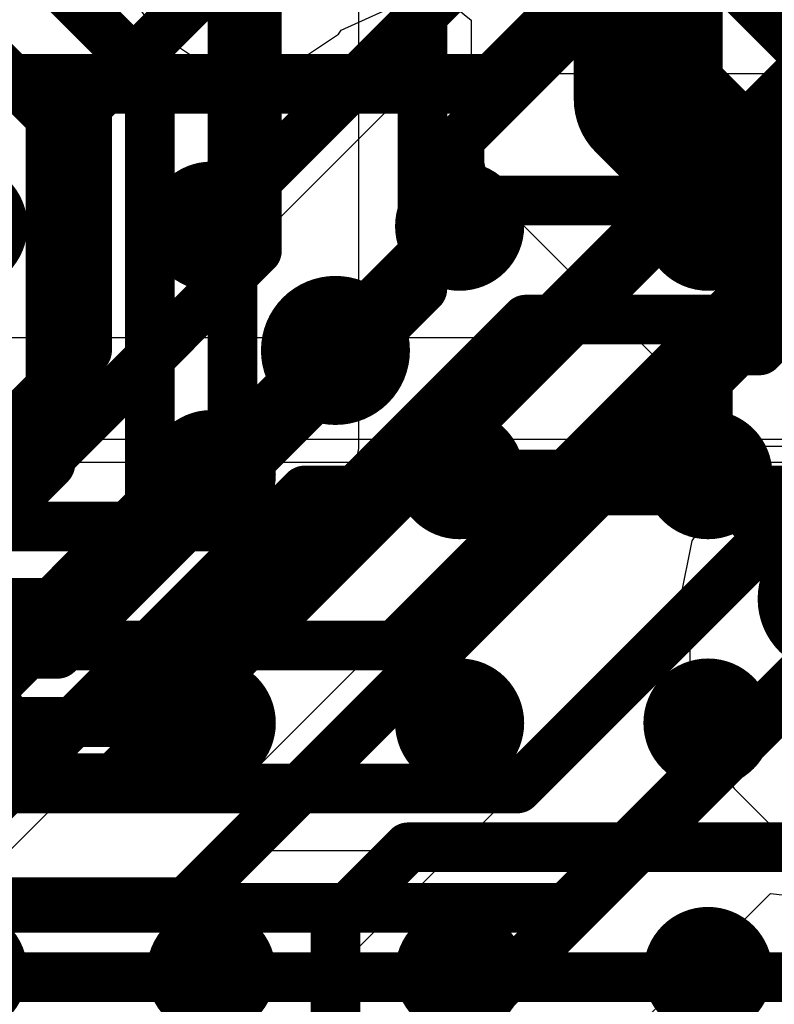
# Model space of a CAD drawing. Header units: millimetres. Extents: x -2 to 68, y -2 to 27.4.
# Tile 470 of 594: x 53.1 to 54.6, y 5.7 to 7.6. Entities that reach past the tile are written whole.
import ezdxf

# ---------------------------------------------------------------- set-up
doc = ezdxf.new("R2010")
doc.units = ezdxf.units.MM
for name, color, linetype in [('BottomLayer', 5, 'Continuous'), ('BottomPaste', 16, 'Continuous'), ('BottomSolder', 6, 'Continuous'), ('DrillGuide', 244, 'Continuous'), ('MidLayer2', 76, 'Continuous'), ('MidLayer3', 90, 'Continuous'), ('MidLayer4', 156, 'Continuous'), ('MidLayer5', 130, 'Continuous'), ('MidLayer6', 216, 'Continuous'), ('MidLayer7', 6, 'Continuous'), ('MidLayer8', 54, 'Continuous'), ('MultiLayer', 9, 'Continuous'), ('TopLayer', 1, 'Continuous'), ('ViaHoleLayer', 16, 'Continuous')]:
    doc.layers.add(name, color=color, linetype=linetype)

# ---------------------------------------------------------------- blocks, each defined once
blk = doc.blocks.new('BGA169C50P13X13_700X700X60_B_102')
at = {"layer": 'BottomLayer', "const_width": 0.0999998}
for points in [[(-2.54999998, -1.49999954, 1), (-2.45000018, -1.49999954, 1)], [(-2.04999844, -1.49999954, 1), (-1.94999864, -1.49999954, 1)], [(-1.54999944, -1.49999954, 1), (-1.44999964, -1.49999954, 1)], [(-2.54999998, -1.99999854, 1), (-2.45000018, -1.99999854, 1)], [(-2.04999844, -1.99999854, 1), (-1.94999864, -1.99999854, 1)], [(-1.54999944, -1.99999854, 1), (-1.44999964, -1.99999854, 1)], [(-2.54999998, -2.50000008, 1), (-2.45000018, -2.50000008, 1)], [(-2.04999844, -2.50000008, 1), (-1.94999864, -2.50000008, 1)], [(-1.54999944, -2.50000008, 1), (-1.44999964, -2.50000008, 1)], [(-2.54999998, -2.99999908, 1), (-2.45000018, -2.99999908, 1)], [(-2.04999844, -2.99999908, 1), (-1.94999864, -2.99999908, 1)], [(-1.54999944, -2.99999908, 1), (-1.44999964, -2.99999908, 1)]]:
    blk.add_lwpolyline(points, format="xyb", close=True, dxfattribs=at)
at = {"layer": 'BottomPaste', "const_width": 0.0999998}
for points in [[(-2.54999998, -1.49999954, 1), (-2.45000018, -1.49999954, 1)], [(-2.04999844, -1.49999954, 1), (-1.94999864, -1.49999954, 1)], [(-1.54999944, -1.49999954, 1), (-1.44999964, -1.49999954, 1)], [(-2.54999998, -1.99999854, 1), (-2.45000018, -1.99999854, 1)], [(-2.04999844, -1.99999854, 1), (-1.94999864, -1.99999854, 1)], [(-1.54999944, -1.99999854, 1), (-1.44999964, -1.99999854, 1)], [(-2.54999998, -2.50000008, 1), (-2.45000018, -2.50000008, 1)], [(-2.04999844, -2.50000008, 1), (-1.94999864, -2.50000008, 1)], [(-1.54999944, -2.50000008, 1), (-1.44999964, -2.50000008, 1)], [(-2.54999998, -2.99999908, 1), (-2.45000018, -2.99999908, 1)], [(-2.04999844, -2.99999908, 1), (-1.94999864, -2.99999908, 1)], [(-1.54999944, -2.99999908, 1), (-1.44999964, -2.99999908, 1)]]:
    blk.add_lwpolyline(points, format="xyb", close=True, dxfattribs=at)
at = {"layer": 'BottomSolder', "const_width": 0.12999974}
for points in [[(-2.56499868, -1.49999954, 1), (-2.43500148, -1.49999954, 1)], [(-2.06499714, -1.49999954, 1), (-1.93499994, -1.49999954, 1)], [(-1.56499814, -1.49999954, 1), (-1.43500094, -1.49999954, 1)], [(-1.0649966, -1.49999954, 1), (-0.9349994, -1.49999954, 1)], [(-2.56499868, -1.99999854, 1), (-2.43500148, -1.99999854, 1)], [(-2.06499714, -1.99999854, 1), (-1.93499994, -1.99999854, 1)], [(-1.56499814, -1.99999854, 1), (-1.43500094, -1.99999854, 1)], [(-1.0649966, -1.99999854, 1), (-0.9349994, -1.99999854, 1)], [(-2.56499868, -2.50000008, 1), (-2.43500148, -2.50000008, 1)], [(-2.06499714, -2.50000008, 1), (-1.93499994, -2.50000008, 1)], [(-1.56499814, -2.50000008, 1), (-1.43500094, -2.50000008, 1)], [(-1.0649966, -2.50000008, 1), (-0.9349994, -2.50000008, 1)], [(-2.56499868, -2.99999908, 1), (-2.43500148, -2.99999908, 1)], [(-2.06499714, -2.99999908, 1), (-1.93499994, -2.99999908, 1)], [(-1.56499814, -2.99999908, 1), (-1.43500094, -2.99999908, 1)], [(-1.0649966, -2.99999908, 1), (-0.9349994, -2.99999908, 1)]]:
    blk.add_lwpolyline(points, format="xyb", close=True, dxfattribs=at)

msp = doc.modelspace()

# ---------------------------------------------------------------- linework, layer by layer
at = {"layer": 'BottomLayer', "const_width": 0.0999998}
for points in [[(53.26500396, 7.46576358), (53.59102566, 7.79178528)], [(54.01499992, 7.4001122), (54.39482644, 7.779938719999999)], [(53.51500091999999, 7.224989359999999), (54.00743833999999, 7.717426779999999)], [(53.26500396, 6.97498478), (53.26500396, 7.46576358)], [(54.01499992, 7.224989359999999), (54.01499992, 7.4001122)], [(54.61854964, 6.97498732), (54.76499842, 7.121436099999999)], [(53.01500446, 6.724985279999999), (53.26500396, 6.97498478)], [(53.51500091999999, 6.72499036), (53.76500041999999, 6.97498986)], [(54.51500399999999, 6.9164073), (54.57358402, 6.97498732)], [(54.57358402, 6.97498732), (54.61854964, 6.97498732)], [(54.51500399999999, 6.72499036), (54.51500399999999, 6.9164073)], [(54.01499992, 6.72499036), (54.51500399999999, 6.72499036)], [(54.51500399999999, 6.72499036), (54.76500349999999, 6.47499086)], [(53.76500296, 5.82854054), (53.91145174, 5.97498932)], [(53.91145174, 5.97498932), (55.13377594, 5.97498932)], [(53.76500296, 5.62144164), (53.76500296, 5.82854054)], [(53.61855418, 5.47499286), (53.76500296, 5.62144164)]]:
    msp.add_lwpolyline(points, dxfattribs=at)
at = {"layer": 'BottomLayer'}
for points, const_width in [([(53.24000528, 7.46576358, 1), (53.29000264, 7.46576358, 1)], 0.0499999), ([(53.24000528, 7.46576358, 1), (53.29000264, 7.46576358, 1)], 0.0499999), ([(53.99000124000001, 7.4001122, 1), (54.0399986, 7.4001122, 1)], 0.0499999), ([(53.99000124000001, 7.4001122, 1), (54.0399986, 7.4001122, 1)], 0.0499999), ([(53.49000224, 7.224989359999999, 1), (53.53999959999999, 7.224989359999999, 1)], 0.0499999), ([(53.99000124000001, 7.224989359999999, 1), (54.0399986, 7.224989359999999, 1)], 0.0499999), ([(53.69000183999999, 6.97498986, 1), (53.839999, 6.97498986, 1)], 0.1499997), ([(53.24000528, 6.97498478, 1), (53.29000264, 6.97498478, 1)], 0.0499999), ([(53.24000528, 6.97498478, 1), (53.29000264, 6.97498478, 1)], 0.0499999), ([(53.74000173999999, 6.97498986, 1), (53.78999909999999, 6.97498986, 1)], 0.0499999), ([(54.54858534, 6.97498732, 1), (54.5985827, 6.97498732, 1)], 0.0499999), ([(54.54858534, 6.97498732, 1), (54.5985827, 6.97498732, 1)], 0.0499999), ([(54.59355096, 6.97498732, 1), (54.64354832, 6.97498732, 1)], 0.0499999), ([(54.59355096, 6.97498732, 1), (54.64354832, 6.97498732, 1)], 0.0499999), ([(54.49000531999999, 6.9164073, 1), (54.54000267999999, 6.9164073, 1)], 0.0499999), ([(54.49000531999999, 6.9164073, 1), (54.54000267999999, 6.9164073, 1)], 0.0499999), ([(53.49000224, 6.72499036, 1), (53.53999959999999, 6.72499036, 1)], 0.0499999), ([(53.99000124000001, 6.72499036, 1), (54.0399986, 6.72499036, 1)], 0.0499999), ([(54.49000531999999, 6.72499036, 1), (54.54000267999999, 6.72499036, 1)], 0.0499999), ([(54.49000531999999, 6.72499036, 1), (54.54000267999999, 6.72499036, 1)], 0.0499999), ([(54.49000531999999, 6.72499036, 1), (54.54000267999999, 6.72499036, 1)], 0.0499999), ([(54.69000492, 6.47499086, 1), (54.84000208, 6.47499086, 1)], 0.1499997), ([(53.88645306, 5.97498932, 1), (53.93645042, 5.97498932, 1)], 0.0499999), ([(53.88645306, 5.97498932, 1), (53.93645042, 5.97498932, 1)], 0.0499999), ([(53.74000428, 5.82854054, 1), (53.79000164, 5.82854054, 1)], 0.0499999), ([(53.74000428, 5.82854054, 1), (53.79000164, 5.82854054, 1)], 0.0499999), ([(53.74000428, 5.62144164, 1), (53.79000164, 5.62144164, 1)], 0.0499999), ([(53.74000428, 5.62144164, 1), (53.79000164, 5.62144164, 1)], 0.0499999)]:
    msp.add_lwpolyline(points, format="xyb", close=True, dxfattribs=dict(at, const_width=const_width))
at = {"layer": 'DrillGuide', "const_width": 0.0499999}
msp.add_lwpolyline([(53.74000173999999, 6.97498986, 1), (53.78999909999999, 6.97498986, 1)], format="xyb", close=True, dxfattribs=at)
at = {"layer": 'MidLayer2'}
for p, q in [((54.04897749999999, 7.531874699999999), (53.95143133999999, 7.512471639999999)), ((54.89333446, 7.531874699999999), (54.04897749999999, 7.531874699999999)), ((53.95143133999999, 7.512471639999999), (53.8687391, 7.45721648)), ((53.8687391, 7.45721648), (53.13354879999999, 6.72202618)), ((53.56703536, 6.09517958), (54.25395804, 6.78210226)), ((54.25395804, 6.78210226), (55.09831499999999, 6.78210226)), ((53.13354879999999, 6.72202618), (52.96298526, 6.72202618)), ((53.6196413, 5.968179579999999), (53.56703536, 6.09517958)), ((54.7243762, 6.0632848), (54.64632708, 5.968179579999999)), ((54.64632708, 5.968179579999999), (53.6196413, 5.968179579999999))]:
    msp.add_line(p, q, dxfattribs=at)
at = {"layer": 'MidLayer2', "const_width": 0.0999998}
for points in [[(53.23912898, 6.467129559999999), (54.04897749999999, 7.27697808)], [(54.04897749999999, 7.27697808), (54.99891464, 7.27697808)], [(53.33852933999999, 6.22715036), (54.14837786, 7.03699888)], [(54.14837786, 7.03699888), (55.09831499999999, 7.03699888)], [(42.20788104, 6.467129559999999), (53.23912898, 6.467129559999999)], [(42.10848068, 6.22715036), (53.33852933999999, 6.22715036)], [(41.7227512, 5.71328296), (55.1752262, 5.71328296)]]:
    msp.add_lwpolyline(points, dxfattribs=at)
at = {"layer": 'MidLayer2', "const_width": 0.0499999}
for points in [[(54.02397882, 7.27697808, 1), (54.07397618, 7.27697808, 1)], [(54.02397882, 7.27697808, 1), (54.07397618, 7.27697808, 1)], [(54.12337917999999, 7.03699888, 1), (54.17337653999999, 7.03699888, 1)], [(54.12337917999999, 7.03699888, 1), (54.17337653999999, 7.03699888, 1)], [(53.2141303, 6.467129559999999, 1), (53.26412766, 6.467129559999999, 1)], [(53.2141303, 6.467129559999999, 1), (53.26412766, 6.467129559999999, 1)], [(53.31353065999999, 6.22715036, 1), (53.36352801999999, 6.22715036, 1)], [(53.31353065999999, 6.22715036, 1), (53.36352801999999, 6.22715036, 1)]]:
    msp.add_lwpolyline(points, format="xyb", close=True, dxfattribs=at)
at = {"layer": 'MidLayer3'}
for points, const_width in [([(53.78584111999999, 6.620857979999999), (57.06226839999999, 9.897285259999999)], 0.0999998), ([(53.88524148, 6.380878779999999), (57.30224759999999, 9.7978849)], 0.0999998), ([(54.08416157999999, 7.5112753), (54.6320853, 8.05919902)], 0.1199896), ([(45.71586742, 7.5112753), (54.08416157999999, 7.5112753)], 0.1199896), ([(54.13093314, 6.09333808), (54.92000954, 6.88241448)], 0.0999998), ([(54.2303335, 5.853358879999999), (55.0194099, 6.64243528)], 0.0999998), ([(44.51994652, 6.620857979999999), (53.78584111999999, 6.620857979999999)], 0.0999998), ([(44.42054615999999, 6.380878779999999), (53.88524148, 6.380878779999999)], 0.0999998), ([(42.75708237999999, 6.09333808), (54.13093314, 6.09333808)], 0.0999998), ([(42.65768202, 5.853358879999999), (54.2303335, 5.853358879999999)], 0.0999998)]:
    msp.add_lwpolyline(points, dxfattribs=dict(at, const_width=const_width))
for points, const_width in [([(54.05416418, 7.5112753, 1), (54.11415897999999, 7.5112753, 1)], 0.05999479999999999), ([(54.05416418, 7.5112753, 1), (54.11415897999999, 7.5112753, 1)], 0.05999479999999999), ([(53.76084244, 6.620857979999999, 1), (53.8108398, 6.620857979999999, 1)], 0.0499999), ([(53.76084244, 6.620857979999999, 1), (53.8108398, 6.620857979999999, 1)], 0.0499999), ([(53.86024279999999, 6.380878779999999, 1), (53.91024015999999, 6.380878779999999, 1)], 0.0499999), ([(53.86024279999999, 6.380878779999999, 1), (53.91024015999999, 6.380878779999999, 1)], 0.0499999), ([(54.10593445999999, 6.09333808, 1), (54.15593181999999, 6.09333808, 1)], 0.0499999), ([(54.10593445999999, 6.09333808, 1), (54.15593181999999, 6.09333808, 1)], 0.0499999), ([(54.20533482, 5.853358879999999, 1), (54.25533218, 5.853358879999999, 1)], 0.0499999), ([(54.20533482, 5.853358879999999, 1), (54.25533218, 5.853358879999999, 1)], 0.0499999)]:
    msp.add_lwpolyline(points, format="xyb", close=True, dxfattribs=dict(at, const_width=const_width))
at = {"layer": 'MidLayer4'}
for p, q in [((53.33874269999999, 7.71102852), (53.39399785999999, 7.628336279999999)), ((53.77678094, 7.619801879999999), (53.90995568, 7.68081776)), ((54.00993261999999, 7.66252976), (54.03796913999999, 7.639522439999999)), ((54.03796913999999, 7.639522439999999), (54.03796913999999, 7.48018316)), ((53.39399785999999, 7.628336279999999), (53.41078725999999, 7.611546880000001)), ((53.41078725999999, 7.611546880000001), (53.4934795, 7.556291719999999)), ((53.68857182, 7.556291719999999), (53.77126405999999, 7.611546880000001)), ((53.77126405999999, 7.611546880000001), (53.77678094, 7.619801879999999)), ((53.4934795, 7.556291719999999), (53.59102566, 7.536888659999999)), ((53.59102566, 7.536888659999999), (53.68857182, 7.556291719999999)), ((54.03796913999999, 7.48018316), (54.06513443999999, 7.34362006)), ((54.06513443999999, 7.34362006), (54.14249014, 7.22784686)), ((54.14249014, 7.22784686), (54.56040142, 6.809935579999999)), ((54.56040142, 6.809935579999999), (54.54871233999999, 6.69127694)), ((54.54871233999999, 6.69127694), (54.48241071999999, 6.59204422)), ((54.48241071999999, 6.59204422), (54.459124, 6.47499086)), ((54.459124, 6.47499086), (54.47825782, 6.378813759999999)), ((54.47825782, 6.378813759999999), (54.47825782, 6.309413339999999)), ((54.47825782, 6.309413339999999), (54.47825528, 6.30940064)), ((54.47825528, 6.30940064), (54.50154199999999, 6.192347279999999)), ((54.50154199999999, 6.192347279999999), (54.56784615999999, 6.09311202)), ((54.56784615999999, 6.09311202), (54.81396453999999, 5.84699364))]:
    msp.add_line(p, q, dxfattribs=at)
at = {"layer": 'MidLayer4', "const_width": 0.2999994}
for points in [[(54.39482644, 7.48018316), (54.39482644, 7.793817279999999)], [(54.39482644, 7.48018316), (55.50941654, 6.365593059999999)]]:
    msp.add_lwpolyline(points, dxfattribs=at)
at = {"layer": 'MidLayer4', "const_width": 0.1499997}
for points in [[(54.31982786, 7.48018316, 1), (54.46982501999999, 7.48018316, 1)], [(54.31982786, 7.48018316, 1), (54.46982501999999, 7.48018316, 1)], [(53.69000183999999, 6.97498986, 1), (53.839999, 6.97498986, 1)], [(54.69000492, 6.47499086, 1), (54.84000208, 6.47499086, 1)]]:
    msp.add_lwpolyline(points, format="xyb", close=True, dxfattribs=at)
at = {"layer": 'MidLayer5'}
for p, q in [((53.81234602, 6.7775582), (53.81234602, 7.9460852)), ((54.88049984, 6.842386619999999), (53.75557956, 5.71746634)), ((53.79294296, 6.68001458), (53.81234602, 6.7775582)), ((53.7376878, 6.597319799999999), (53.79294296, 6.68001458)), ((52.9751671, 5.8347991), (53.7376878, 6.597319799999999)), ((54.04139814, 5.28233132), (54.64084576, 5.881778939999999)), ((54.64084576, 5.881778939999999), (54.80263106, 5.86395576)), ((53.75557956, 5.71746634), (53.02376999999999, 5.71746634))]:
    msp.add_line(p, q, dxfattribs=at)
at = {"layer": 'MidLayer5', "const_width": 0.0999998}
for points in [[(53.5574494, 6.7775582), (53.5574494, 8.22651898)], [(52.51291504, 5.73302384), (53.5574494, 6.7775582)], [(53.86115974, 5.462569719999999), (55.06073823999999, 6.66214822)]]:
    msp.add_lwpolyline(points, dxfattribs=at)
at = {"layer": 'MidLayer5', "const_width": 0.0499999}
msp.add_lwpolyline([(53.53245071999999, 6.7775582, 1), (53.58244807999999, 6.7775582, 1)], format="xyb", close=True, dxfattribs=at)
msp.add_lwpolyline([(53.53245071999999, 6.7775582, 1), (53.58244807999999, 6.7775582, 1)], format="xyb", close=True, dxfattribs=at)
at = {"layer": 'MidLayer6'}
for points, const_width in [([(54.0521017, 8.29943476), (55.28659758, 7.064938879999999)], 0.1999996), ([(53.15679996, 7.761117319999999), (53.39111496, 7.52680232)], 0.0999998), ([(53.07395785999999, 7.561117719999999), (53.19111535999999, 7.443960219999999)], 0.0999998), ([(53.39111496, 6.66382208), (53.39111496, 7.52680232)], 0.0999998), ([(53.19111535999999, 6.746664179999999), (53.19111535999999, 7.443960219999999)], 0.0999998), ([(52.59443887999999, 6.1499877), (53.19111535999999, 6.746664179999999)], 0.0999998), ([(52.76012307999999, 5.7499885), (53.70330635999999, 6.693171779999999)], 0.0999998), ([(53.70330635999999, 6.693171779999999), (56.81521784, 6.693171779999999)], 0.0999998), ([(52.67728098, 5.9499881), (53.39111496, 6.66382208)], 0.0999998)]:
    msp.add_lwpolyline(points, dxfattribs=dict(at, const_width=const_width))
at = {"layer": 'MidLayer6', "const_width": 0.0499999}
for points in [[(53.36611628, 7.52680232, 1), (53.41611364, 7.52680232, 1)], [(53.36611628, 7.52680232, 1), (53.41611364, 7.52680232, 1)], [(53.16611667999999, 7.443960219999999, 1), (53.21611403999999, 7.443960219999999, 1)], [(53.16611667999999, 7.443960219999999, 1), (53.21611403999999, 7.443960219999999, 1)], [(53.16611667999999, 6.746664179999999, 1), (53.21611403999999, 6.746664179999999, 1)], [(53.16611667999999, 6.746664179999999, 1), (53.21611403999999, 6.746664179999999, 1)], [(53.67830768, 6.693171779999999, 1), (53.72830504, 6.693171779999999, 1)], [(53.67830768, 6.693171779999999, 1), (53.72830504, 6.693171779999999, 1)], [(53.36611628, 6.66382208, 1), (53.41611364, 6.66382208, 1)], [(53.36611628, 6.66382208, 1), (53.41611364, 6.66382208, 1)]]:
    msp.add_lwpolyline(points, format="xyb", close=True, dxfattribs=at)
at = {"layer": 'MidLayer7'}
for p, q in [((55.50000329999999, 7.00000124), (52.92256115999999, 7.00000124)), ((52.92256115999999, 6.796082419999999), (55.4999906, 6.796082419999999))]:
    msp.add_line(p, q, dxfattribs=at)
at = {"layer": 'MidLayer8'}
for p, q in [((55.50000076, 7.00000124), (52.92256115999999, 7.00000124)), ((52.81866753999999, 6.7499992), (55.74999772, 6.7499992))]:
    msp.add_line(p, q, dxfattribs=at)
at = {"layer": 'MultiLayer', "const_width": 0.1499997}
for points in [[(53.69000183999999, 6.97498986, 1), (53.839999, 6.97498986, 1)], [(54.69000492, 6.47499086, 1), (54.84000208, 6.47499086, 1)]]:
    msp.add_lwpolyline(points, format="xyb", close=True, dxfattribs=at)
at = {"layer": 'TopLayer'}
msp.add_line((53.8764861, 4.91379764), (55.97648698, 7.013798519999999), dxfattribs=at)
at = {"layer": 'TopLayer', "const_width": 0.0999998}
for points in [[(53.9399988, 7.09899774), (53.9399988, 9.61499474)], [(53.4642949, 5.864293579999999), (55.39000097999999, 7.789999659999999)], [(53.60699971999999, 7.17600038), (53.60699971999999, 7.71499854)], [(53.31929138, 6.114293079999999), (54.74200125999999, 7.53700296)], [(53.04529142, 6.614292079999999), (53.60699971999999, 7.17600038)], [(53.20529363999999, 6.364292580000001), (53.9399988, 7.09899774)], [(42.10870674, 6.364292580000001), (53.20529363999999, 6.364292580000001)], [(41.89670818, 6.114293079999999), (53.31929138, 6.114293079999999)], [(41.79315746, 5.864293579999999), (53.4642949, 5.864293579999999)]]:
    msp.add_lwpolyline(points, dxfattribs=at)
at = {"layer": 'TopLayer', "const_width": 0.0499999}
for points in [[(53.58200103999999, 7.17600038, 1), (53.63199839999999, 7.17600038, 1)], [(53.58200103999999, 7.17600038, 1), (53.63199839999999, 7.17600038, 1)], [(53.91500012, 7.09899774, 1), (53.96499748, 7.09899774, 1)], [(53.91500012, 7.09899774, 1), (53.96499748, 7.09899774, 1)], [(53.18029495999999, 6.364292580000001, 1), (53.23029231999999, 6.364292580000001, 1)], [(53.18029495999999, 6.364292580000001, 1), (53.23029231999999, 6.364292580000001, 1)], [(53.29429269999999, 6.114293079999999, 1), (53.34429005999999, 6.114293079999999, 1)], [(53.29429269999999, 6.114293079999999, 1), (53.34429005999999, 6.114293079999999, 1)], [(53.43929622, 5.864293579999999, 1), (53.48929358, 5.864293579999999, 1)], [(53.43929622, 5.864293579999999, 1), (53.48929358, 5.864293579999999, 1)]]:
    msp.add_lwpolyline(points, format="xyb", close=True, dxfattribs=at)
at = {"layer": 'ViaHoleLayer', "const_width": 0.0499999}
msp.add_lwpolyline([(53.74000173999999, 6.97498986, 1), (53.78999909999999, 6.97498986, 1)], format="xyb", close=True, dxfattribs=at)

# ---------------------------------------------------------------- block references
at = {"rotation": 180}
msp.add_blockref('BGA169C50P13X13_700X700X60_B_102', (52.01500138, 4.224990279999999), dxfattribs=at)

doc.saveas('drawing.dxf')
